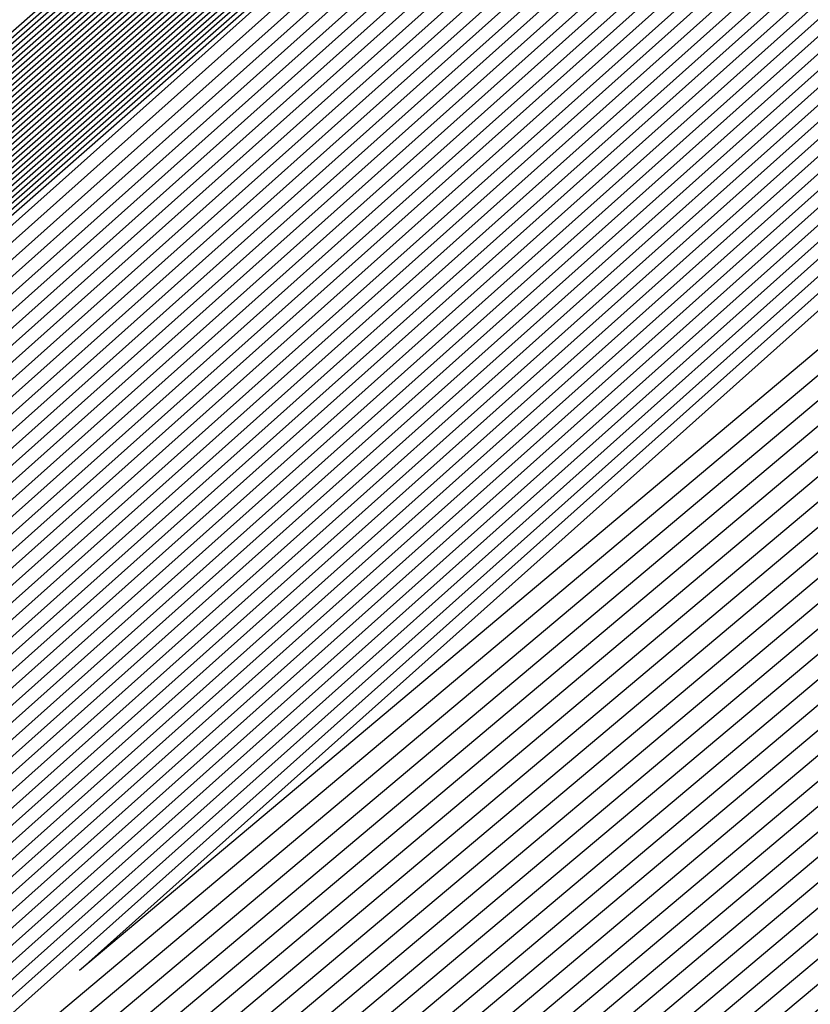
# Model space of a CAD drawing. Extents: x 3249832 to 3255657, y 13789405 to 13793316.
# Tile 749 of 1056: x 3253207.114 to 3253207.246, y 13791256.226 to 13791256.39. Entities that reach past the tile are written whole.
import ezdxf

# ---------------------------------------------------------------- set-up
doc = ezdxf.new("R2010")
doc.units = 0
doc.header["$LTSCALE"] = 100
doc.header["$MEASUREMENT"] = 0
for name, color, linetype in [('GRATIO_03231_CON', 1, 'CONTINUOUS'), ('GRATIO_0323_ICON', 1, 'CONTINUOUS'), ('TARGETS_EAST', 7, 'CONTINUOUS')]:
    doc.layers.add(name, color=color, linetype=linetype)

# ---------------------------------------------------------------- blocks, each defined once
blk = doc.blocks.new('Gratio_032316_contours')
at = {"layer": 'GRATIO_03231_CON', "color": 5, "linetype": 'Continuous', "flags": 128}
for points in [[(3253196.57706, 13791247.03615), (3253203.47105, 13791253.1938), (3253218.75951, 13791266.60126), (3253234.06971, 13791279.98413), (3253242.88772, 13791287.68662), (3253246.13462, 13791290.52731), (3253246.59031, 13791290.94338), (3253246.98083, 13791291.32532), (3253249.81702, 13791293.87697), (3253257.55589, 13791300.7555), (3253271.43068, 13791313.0323), (3253287.77957, 13791327.43574), (3253301.71695, 13791339.60837)], [(3253196.71057, 13791247.15254), (3253203.58621, 13791253.29381), (3253218.83398, 13791266.66558), (3253234.10345, 13791280.01283), (3253242.89801, 13791287.6948), (3253246.13636, 13791290.52784), (3253246.59102, 13791290.94258), (3253246.97413, 13791291.31721), (3253249.75622, 13791293.82018), (3253257.34746, 13791300.56749), (3253270.95757, 13791312.61009), (3253286.99457, 13791326.73875), (3253300.66608, 13791338.67918)], [(3253196.84408, 13791247.26894), (3253203.70137, 13791253.39382), (3253218.90845, 13791266.7299), (3253234.13718, 13791280.04153), (3253242.9083, 13791287.70297), (3253246.13809, 13791290.52836), (3253246.59174, 13791290.94178), (3253246.96742, 13791291.30911), (3253249.69542, 13791293.76339), (3253257.13903, 13791300.37948), (3253270.48445, 13791312.18788), (3253286.20957, 13791326.04177), (3253299.6152, 13791337.74998)], [(3253197.11109, 13791247.50174), (3253203.93169, 13791253.59384), (3253219.0574, 13791266.85855), (3253234.20465, 13791280.09892), (3253242.92888, 13791287.71932), (3253246.14156, 13791290.52941), (3253246.59316, 13791290.94019), (3253246.95401, 13791291.2929), (3253249.57383, 13791293.64981), (3253256.72217, 13791300.00346), (3253269.53822, 13791311.34346), (3253284.63958, 13791324.64781), (3253297.51345, 13791335.89159)], [(3253197.2446, 13791247.61813), (3253204.04685, 13791253.69384), (3253219.13187, 13791266.92287), (3253234.23839, 13791280.12762), (3253242.93918, 13791287.72749), (3253246.1433, 13791290.52994), (3253246.59388, 13791290.9394), (3253246.9473, 13791291.28479), (3253249.51303, 13791293.59302), (3253256.51374, 13791299.81545), (3253269.06511, 13791310.92125), (3253283.85458, 13791323.95083), (3253296.46257, 13791334.9624)], [(3253197.37811, 13791247.73453), (3253204.16201, 13791253.79385), (3253219.20635, 13791266.98719), (3253234.27212, 13791280.15631), (3253242.94947, 13791287.73567), (3253246.14503, 13791290.53046), (3253246.59459, 13791290.9386), (3253246.9406, 13791291.27669), (3253249.45223, 13791293.53623), (3253256.30531, 13791299.62744), (3253268.59199, 13791310.49904), (3253283.06958, 13791323.25385), (3253295.41169, 13791334.0332)], [(3253197.51162, 13791247.85093), (3253204.27717, 13791253.89386), (3253219.28082, 13791267.05151), (3253234.30586, 13791280.18501), (3253242.95976, 13791287.74384), (3253246.14676, 13791290.53099), (3253246.5953, 13791290.9378), (3253246.93389, 13791291.26859), (3253249.39143, 13791293.47944), (3253256.09688, 13791299.43942), (3253268.11888, 13791310.07683), (3253282.28459, 13791322.55687), (3253294.36082, 13791333.10401)], [(3253197.77863, 13791248.08372), (3253204.50749, 13791254.09388), (3253219.42977, 13791267.18016), (3253234.37333, 13791280.2424), (3253242.98034, 13791287.76019), (3253246.15023, 13791290.53204), (3253246.59673, 13791290.93621), (3253246.92048, 13791291.25238), (3253249.26983, 13791293.36586), (3253255.68002, 13791299.0634), (3253267.17265, 13791309.2324), (3253280.71459, 13791321.16291), (3253292.25906, 13791331.24562), (3253298.86322, 13791336.86351)], [(3253197.91214, 13791248.20012), (3253204.62265, 13791254.19388), (3253219.50424, 13791267.24448), (3253234.40706, 13791280.2711), (3253242.99064, 13791287.76837), (3253246.15197, 13791290.53257), (3253246.59744, 13791290.93542), (3253246.91378, 13791291.24427), (3253249.20903, 13791293.30907), (3253255.47159, 13791298.87539), (3253266.69953, 13791308.81019), (3253279.9296, 13791320.46593), (3253291.20819, 13791330.31643), (3253297.66843, 13791335.81202)], [(3253198.04565, 13791248.31651), (3253204.73781, 13791254.29389), (3253219.57872, 13791267.3088), (3253234.4408, 13791280.2998), (3253243.00093, 13791287.77654), (3253246.1537, 13791290.53309), (3253246.59816, 13791290.93462), (3253246.90707, 13791291.23617), (3253249.14823, 13791293.25228), (3253255.26316, 13791298.68738), (3253266.22642, 13791308.38798), (3253279.1446, 13791319.76895), (3253290.15731, 13791329.38723), (3253296.47364, 13791334.76054)], [(3253198.17916, 13791248.43291), (3253204.85297, 13791254.3939), (3253219.65319, 13791267.37312), (3253234.47453, 13791280.32849), (3253243.01122, 13791287.78471), (3253246.15544, 13791290.53362), (3253246.59887, 13791290.93382), (3253246.90036, 13791291.22806), (3253249.08743, 13791293.19549), (3253255.05473, 13791298.49937), (3253265.7533, 13791307.96577), (3253278.3596, 13791319.07197), (3253289.10643, 13791328.45804), (3253295.27885, 13791333.70905)], [(3253198.44617, 13791248.6657), (3253205.08329, 13791254.59392), (3253219.80214, 13791267.50177), (3253234.542, 13791280.38589), (3253243.0318, 13791287.80106), (3253246.15891, 13791290.53467), (3253246.6003, 13791290.93223), (3253246.88695, 13791291.21186), (3253248.96583, 13791293.08191), (3253254.63787, 13791298.12335), (3253264.80707, 13791307.12135), (3253276.7896, 13791317.678), (3253287.00468, 13791326.59965), (3253292.88927, 13791331.60608), (3253295.95133, 13791334.07094)], [(3253198.57968, 13791248.7821), (3253205.19845, 13791254.69392), (3253219.87661, 13791267.56609), (3253234.57574, 13791280.41459), (3253243.04209, 13791287.80924), (3253246.16064, 13791290.53519), (3253246.60101, 13791290.93144), (3253246.88025, 13791291.20375), (3253248.90503, 13791293.02512), (3253254.42944, 13791297.93534), (3253264.33396, 13791306.69914), (3253276.00461, 13791316.98102), (3253285.9538, 13791325.67045), (3253291.69448, 13791330.55459), (3253294.7416, 13791333.01142)], [(3253198.71319, 13791248.8985), (3253205.31361, 13791254.79393), (3253219.95108, 13791267.63041), (3253234.60947, 13791280.44328), (3253243.05239, 13791287.81741), (3253246.16237, 13791290.53572), (3253246.60172, 13791290.93064), (3253246.87354, 13791291.19565), (3253248.84423, 13791292.96834), (3253254.22101, 13791297.74733), (3253263.86084, 13791306.27693), (3253275.21961, 13791316.28404), (3253284.90293, 13791324.74126), (3253290.49969, 13791329.50311), (3253293.53187, 13791331.9519)], [(3253198.8467, 13791249.0149), (3253205.42877, 13791254.89394), (3253220.02556, 13791267.69473), (3253234.64321, 13791280.47198), (3253243.06268, 13791287.82558), (3253246.16411, 13791290.53624), (3253246.60244, 13791290.92984), (3253246.86684, 13791291.18754), (3253248.78343, 13791292.91155), (3253254.01258, 13791297.55932), (3253263.38773, 13791305.85472), (3253274.43461, 13791315.58706), (3253283.85205, 13791323.81207), (3253289.3049, 13791328.45162), (3253292.32214, 13791330.89237), (3253295.39879, 13791333.38715)], [(3253199.11371, 13791249.24769), (3253205.65909, 13791255.09396), (3253220.17451, 13791267.82338), (3253234.71068, 13791280.52937), (3253243.08326, 13791287.84193), (3253246.16758, 13791290.53729), (3253246.60386, 13791290.92825), (3253246.85342, 13791291.17133), (3253248.66183, 13791292.79797), (3253253.59572, 13791297.1833), (3253262.4415, 13791305.01029), (3253272.86462, 13791314.1931), (3253281.7503, 13791321.95368), (3253286.91532, 13791326.34865), (3253289.90268, 13791328.77333), (3253293.18693, 13791331.45768)], [(3253199.24722, 13791249.36409), (3253205.77425, 13791255.19397), (3253220.24898, 13791267.8877), (3253234.74441, 13791280.55807), (3253243.09355, 13791287.85011), (3253246.16931, 13791290.53782), (3253246.60458, 13791290.92746), (3253246.84672, 13791291.16323), (3253248.60103, 13791292.74118), (3253253.38729, 13791296.99529), (3253261.96839, 13791304.58808), (3253272.07962, 13791313.49612), (3253280.69942, 13791321.02448), (3253285.72053, 13791325.29717), (3253288.69295, 13791327.71381), (3253292.081, 13791330.49295), (3253297.61917, 13791335.1971)], [(3253199.38073, 13791249.48048), (3253205.88941, 13791255.29397), (3253220.32345, 13791267.95202), (3253234.77815, 13791280.58677), (3253243.10385, 13791287.85828), (3253246.17105, 13791290.53834), (3253246.60529, 13791290.92666), (3253246.84001, 13791291.15513), (3253248.54023, 13791292.68439), (3253253.17886, 13791296.80728), (3253261.49527, 13791304.16587), (3253271.29462, 13791312.79914), (3253279.64854, 13791320.09529), (3253284.52574, 13791324.24568), (3253287.48322, 13791326.65429), (3253290.97507, 13791329.52822), (3253296.71525, 13791334.41022)], [(3253199.51424, 13791249.59688), (3253206.00457, 13791255.39398), (3253220.39793, 13791268.01634), (3253234.81188, 13791280.61546), (3253243.11414, 13791287.86646), (3253246.17278, 13791290.53887), (3253246.606, 13791290.92586), (3253246.83331, 13791291.14702), (3253248.47943, 13791292.6276), (3253252.97044, 13791296.61927), (3253261.02215, 13791303.74366), (3253270.50962, 13791312.10216), (3253278.59767, 13791319.16609), (3253283.33095, 13791323.1942), (3253286.27349, 13791325.59476), (3253289.86914, 13791328.56348), (3253295.81132, 13791333.62334)], [(3253199.78125, 13791249.82967), (3253206.23489, 13791255.594), (3253220.54687, 13791268.14499), (3253234.87935, 13791280.67286), (3253243.13472, 13791287.8828), (3253246.17625, 13791290.53992), (3253246.60743, 13791290.92427), (3253246.8199, 13791291.13081), (3253248.35784, 13791292.51402), (3253252.55358, 13791296.24325), (3253260.07593, 13791302.89924), (3253268.93963, 13791310.70819), (3253276.49591, 13791317.3077), (3253280.94137, 13791321.09123), (3253283.85403, 13791323.47572), (3253287.65728, 13791326.63402), (3253294.00347, 13791332.04958)], [(3253199.91476, 13791249.94607), (3253206.35005, 13791255.69401), (3253220.62135, 13791268.20931), (3253234.91309, 13791280.70156), (3253243.14501, 13791287.89098), (3253246.17798, 13791290.54045), (3253246.60814, 13791290.92348), (3253246.81319, 13791291.12271), (3253248.29704, 13791292.45723), (3253252.34515, 13791296.05524), (3253259.60281, 13791302.47703), (3253268.15463, 13791310.01121), (3253275.44504, 13791316.37851), (3253279.74658, 13791320.03974), (3253282.6443, 13791322.4162), (3253286.55135, 13791325.66929), (3253293.09954, 13791331.2627), (3253300.79521, 13791337.86923)], [(3253200.04827, 13791250.06247), (3253206.46521, 13791255.79401), (3253220.69582, 13791268.27363), (3253234.94682, 13791280.73025), (3253243.15531, 13791287.89915), (3253246.17972, 13791290.54097), (3253246.60886, 13791290.92268), (3253246.80649, 13791291.1146), (3253248.23624, 13791292.40044), (3253252.13672, 13791295.86723), (3253259.1297, 13791302.05482), (3253267.36963, 13791309.31423), (3253274.39416, 13791315.44932), (3253278.55179, 13791318.98826), (3253281.43456, 13791321.35667), (3253285.44542, 13791324.70455), (3253292.19561, 13791330.47582), (3253300.12972, 13791337.29016)], [(3253200.18178, 13791250.17887), (3253206.58037, 13791255.89402), (3253220.77029, 13791268.33795), (3253234.98056, 13791280.75895), (3253243.1656, 13791287.90733), (3253246.18145, 13791290.5415), (3253246.60957, 13791290.92188), (3253246.79978, 13791291.1065), (3253248.17544, 13791292.34365), (3253251.92829, 13791295.67922), (3253258.65658, 13791301.63261), (3253266.58464, 13791308.61725), (3253273.34328, 13791314.52012), (3253277.357, 13791317.93677), (3253280.22483, 13791320.29715), (3253284.33949, 13791323.73982), (3253291.29169, 13791329.68894), (3253299.46423, 13791336.71108)], [(3253200.44879, 13791250.41166), (3253206.81069, 13791256.09404), (3253220.91924, 13791268.4666), (3253235.04803, 13791280.81634), (3253243.18618, 13791287.92368), (3253246.18492, 13791290.54255), (3253246.611, 13791290.92029), (3253246.78637, 13791291.09029), (3253248.05384, 13791292.23007), (3253251.51143, 13791295.3032), (3253257.71035, 13791300.78818), (3253265.01464, 13791307.22329), (3253271.24153, 13791312.66173), (3253274.96742, 13791315.8338), (3253277.80537, 13791318.17811), (3253282.12763, 13791321.81036), (3253289.48383, 13791328.11518), (3253298.13324, 13791335.55292)], [(3253200.5823, 13791250.52806), (3253206.92586, 13791256.19405), (3253220.99372, 13791268.53092), (3253235.08176, 13791280.84504), (3253243.19647, 13791287.93185), (3253246.18666, 13791290.54307), (3253246.61171, 13791290.9195), (3253246.77966, 13791291.08219), (3253247.99304, 13791292.17328), (3253251.303, 13791295.11519), (3253257.23724, 13791300.36597), (3253264.22964, 13791306.52631), (3253270.19065, 13791311.73254), (3253273.77263, 13791314.78231), (3253276.59564, 13791317.11859), (3253281.0217, 13791320.84562), (3253288.57991, 13791327.3283), (3253297.46775, 13791334.97385)], [(3253200.71581, 13791250.64445), (3253207.04102, 13791256.29406), (3253221.06819, 13791268.59524), (3253235.1155, 13791280.87374), (3253243.20676, 13791287.94002), (3253246.18839, 13791290.5436), (3253246.61242, 13791290.9187), (3253246.77296, 13791291.07408), (3253247.93224, 13791292.11649), (3253251.09457, 13791294.92718), (3253256.76412, 13791299.94376), (3253263.44465, 13791305.82933), (3253269.13978, 13791310.80334), (3253272.57784, 13791313.73083), (3253275.38591, 13791316.05906), (3253279.91577, 13791319.88089), (3253287.67598, 13791326.54142), (3253296.80226, 13791334.39477)], [(3253200.84932, 13791250.76085), (3253207.15618, 13791256.39406), (3253221.14266, 13791268.65956), (3253235.14923, 13791280.90243), (3253243.21706, 13791287.9482), (3253246.19012, 13791290.54412), (3253246.61314, 13791290.9179), (3253246.76625, 13791291.06598), (3253247.87144, 13791292.0597), (3253250.88614, 13791294.73917), (3253256.29101, 13791299.52155), (3253262.65965, 13791305.13235), (3253268.0889, 13791309.87415), (3253271.38305, 13791312.67934), (3253274.17618, 13791314.99954), (3253278.80984, 13791318.91616), (3253286.77206, 13791325.75454), (3253296.13677, 13791333.81569)], [(3253201.11633, 13791250.99365), (3253207.3865, 13791256.59408), (3253221.29161, 13791268.78821), (3253235.2167, 13791280.95983), (3253243.23764, 13791287.96455), (3253246.19359, 13791290.54517), (3253246.61456, 13791290.91631), (3253246.75284, 13791291.04977), (3253247.74984, 13791291.94612), (3253250.46928, 13791294.36315), (3253255.34478, 13791298.67713), (3253261.08965, 13791303.73839), (3253265.98715, 13791308.01576), (3253268.99347, 13791310.57637), (3253271.75672, 13791312.8805), (3253276.59798, 13791316.9867), (3253284.9642, 13791324.18078), (3253294.80578, 13791332.65754)], [(3253201.24984, 13791251.11004), (3253207.50166, 13791256.69409), (3253221.36608, 13791268.85253), (3253235.25044, 13791280.98852), (3253243.24793, 13791287.97272), (3253246.19533, 13791290.5457), (3253246.61528, 13791290.91552), (3253246.74613, 13791291.04167), (3253247.68904, 13791291.88933), (3253250.26085, 13791294.17514), (3253254.87166, 13791298.25492), (3253260.30466, 13791303.04141), (3253264.93627, 13791307.08657), (3253267.79868, 13791309.52489), (3253270.54699, 13791311.82097), (3253275.49205, 13791316.02196), (3253284.06028, 13791323.3939), (3253294.14029, 13791332.07846)], [(3253201.38335, 13791251.22644), (3253207.61682, 13791256.7941), (3253221.44056, 13791268.91685), (3253235.28417, 13791281.01722), (3253243.25822, 13791287.9809), (3253246.19706, 13791290.54622), (3253246.61599, 13791290.91472), (3253246.73943, 13791291.03356), (3253247.62824, 13791291.83254), (3253250.05242, 13791293.98713), (3253254.39855, 13791297.83271), (3253259.51966, 13791302.34443), (3253263.88539, 13791306.15737), (3253266.60389, 13791308.4734), (3253269.33726, 13791310.76145), (3253274.38613, 13791315.05723), (3253283.15635, 13791322.60702), (3253293.4748, 13791331.49938)], [(3253201.51686, 13791251.34284), (3253207.73198, 13791256.8941), (3253221.51503, 13791268.98117), (3253235.31791, 13791281.04592), (3253243.26852, 13791287.98907), (3253246.1988, 13791290.54675), (3253246.6167, 13791290.91393), (3253246.73272, 13791291.02546), (3253247.56744, 13791291.77576), (3253249.84399, 13791293.79912), (3253253.92543, 13791297.41049), (3253258.73466, 13791301.64744), (3253262.83452, 13791305.22818), (3253265.4091, 13791307.42192), (3253268.12753, 13791309.70193), (3253273.2802, 13791314.0925), (3253282.25242, 13791321.82014), (3253292.80931, 13791330.9203), (3253301.81088, 13791338.63068)], [(3253201.78387, 13791251.57563), (3253207.9623, 13791257.09412), (3253221.66398, 13791269.10982), (3253235.38538, 13791281.10331), (3253243.2891, 13791288.00542), (3253246.20227, 13791290.5478), (3253246.61813, 13791290.91233), (3253246.71931, 13791291.00925), (3253247.44584, 13791291.66218), (3253249.42713, 13791293.4231), (3253252.9792, 13791296.56607), (3253257.16467, 13791300.25348), (3253260.73276, 13791303.36979), (3253263.01952, 13791305.31895), (3253265.70807, 13791307.58288), (3253271.06834, 13791312.16303), (3253280.44457, 13791320.24638), (3253291.47832, 13791329.76215), (3253300.88547, 13791337.82513)], [(3253201.91738, 13791251.69203), (3253208.07746, 13791257.19413), (3253221.73845, 13791269.17414), (3253235.41911, 13791281.13201), (3253243.29939, 13791288.01359), (3253246.204, 13791290.54832), (3253246.61884, 13791290.91154), (3253246.71261, 13791291.00114), (3253247.38504, 13791291.60539), (3253249.2187, 13791293.23509), (3253252.50609, 13791296.14386), (3253256.37967, 13791299.5565), (3253259.68189, 13791302.44059), (3253261.82473, 13791304.26746), (3253264.49834, 13791306.52336), (3253269.96241, 13791311.1983), (3253279.54064, 13791319.4595), (3253290.81283, 13791329.18307), (3253300.42277, 13791337.42236)], [(3253202.05089, 13791251.80842), (3253208.19262, 13791257.29414), (3253221.81293, 13791269.23846), (3253235.45285, 13791281.16071), (3253243.30968, 13791288.02177), (3253246.20573, 13791290.54885), (3253246.61956, 13791290.91074), (3253246.7059, 13791290.99304), (3253247.32424, 13791291.5486), (3253249.01027, 13791293.04708), (3253252.03297, 13791295.72165), (3253255.59467, 13791298.85952), (3253258.63101, 13791301.5114), (3253260.62994, 13791303.21597), (3253263.28861, 13791305.46384), (3253268.85648, 13791310.23357), (3253278.63672, 13791318.67262), (3253290.14734, 13791328.60399), (3253299.96006, 13791337.01958)], [(3253222.18973, 13791268.9562), (3253208.47101, 13791257.20698), (3253202.18439, 13791251.92482), (3253202.18439, 13791251.92482), (3253208.30778, 13791257.39414), (3253221.8874, 13791269.30278)], [(3253222.33685, 13791269.08692), (3253208.70035, 13791257.40813), (3253202.45141, 13791252.15761), (3253202.45141, 13791252.15761), (3253208.5381, 13791257.59416), (3253222.03635, 13791269.43142)], [(3253222.41042, 13791269.15229), (3253208.81502, 13791257.50869), (3253202.58492, 13791252.27401), (3253202.58492, 13791252.27401), (3253208.65326, 13791257.69417), (3253222.11082, 13791269.49575)], [(3253222.48398, 13791269.21765), (3253208.92969, 13791257.60926), (3253202.71843, 13791252.39041), (3253202.71843, 13791252.39041), (3253208.76842, 13791257.79418), (3253222.18529, 13791269.56007)], [(3253222.55754, 13791269.28301), (3253209.04436, 13791257.70983), (3253202.85194, 13791252.50681), (3253202.85193, 13791252.50681), (3253208.88358, 13791257.89419), (3253222.25977, 13791269.62439)], [(3253222.70467, 13791269.41374), (3253209.2737, 13791257.91097), (3253203.11895, 13791252.7396), (3253203.11895, 13791252.7396), (3253209.1139, 13791258.0942), (3253222.40871, 13791269.75304)], [(3253222.77823, 13791269.4791), (3253209.38837, 13791258.01154), (3253203.25246, 13791252.856), (3253203.25246, 13791252.856), (3253209.22906, 13791258.19421), (3253222.48319, 13791269.81736)], [(3253222.8518, 13791269.54447), (3253209.50304, 13791258.11211), (3253203.38597, 13791252.97239), (3253203.38597, 13791252.97239), (3253209.34422, 13791258.29422), (3253222.55766, 13791269.88168)], [(3253222.92536, 13791269.60983), (3253209.61771, 13791258.21268), (3253203.51947, 13791253.08879), (3253203.51947, 13791253.08879), (3253209.45938, 13791258.39423), (3253222.63214, 13791269.946)], [(3253294.55593, 13791331.78482), (3253282.65133, 13791321.30274), (3253268.6032, 13791309.01445), (3253256.6338, 13791298.60027), (3253249.91373, 13791292.81609), (3253247.40711, 13791290.71997), (3253247.02638, 13791290.44557), (3253246.62867, 13791290.09727), (3253243.8498, 13791287.66252), (3253236.27025, 13791281.09954), (3253223.07249, 13791269.74056), (3253209.84706, 13791258.41382), (3253203.78649, 13791253.32159), (3253203.78649, 13791253.32159), (3253209.68971, 13791258.59423), (3253222.78114, 13791270.07458), (3253235.89161, 13791281.53353), (3253243.79641, 13791288.43297), (3253249.04881, 13791292.99861), (3253256.14655, 13791299.14707), (3253268.13516, 13791309.52901), (3253282.25127, 13791321.73092), (3253294.2793, 13791332.07331)], [(3253294.30341, 13791331.56698), (3253282.46184, 13791321.1404), (3253268.48808, 13791308.91717), (3253256.58203, 13791298.55815), (3253249.89752, 13791292.80461), (3253247.40414, 13791290.71961), (3253247.02543, 13791290.44664), (3253246.629, 13791290.09938), (3253243.85878, 13791287.67218), (3253236.30279, 13791281.1296), (3253223.14605, 13791269.80592), (3253209.96173, 13791258.51439), (3253203.92, 13791253.43798), (3253203.92, 13791253.43798), (3253209.80487, 13791258.69424), (3253222.85565, 13791270.13885), (3253235.92547, 13791281.56208), (3253243.80512, 13791288.43921), (3253249.03601, 13791292.98573), (3253256.09723, 13791299.1022), (3253268.02248, 13791309.42905), (3253282.06389, 13791321.56632), (3253294.02824, 13791331.85395)], [(3253294.05089, 13791331.34915), (3253282.27235, 13791320.97806), (3253268.37296, 13791308.8199), (3253256.53026, 13791298.51602), (3253249.8813, 13791292.79314), (3253247.40117, 13791290.71925), (3253247.02448, 13791290.44772), (3253246.62933, 13791290.10149), (3253243.86776, 13791287.68184), (3253236.33533, 13791281.15966), (3253223.21961, 13791269.87129), (3253210.0764, 13791258.61496), (3253204.05351, 13791253.55438), (3253204.05351, 13791253.55438), (3253209.92004, 13791258.79424), (3253222.93017, 13791270.20313), (3253235.95934, 13791281.59062), (3253243.81382, 13791288.44544), (3253249.02321, 13791292.97286), (3253256.04791, 13791299.05733), (3253267.90979, 13791309.32909), (3253281.87651, 13791321.40172), (3253293.77719, 13791331.63458)], [(3253293.79837, 13791331.13131), (3253282.08285, 13791320.81572), (3253268.25784, 13791308.72262), (3253256.47849, 13791298.4739), (3253249.86508, 13791292.78166), (3253247.39821, 13791290.71889), (3253247.02354, 13791290.4488), (3253246.62966, 13791290.1036), (3253243.87675, 13791287.6915), (3253236.36787, 13791281.18972), (3253223.29318, 13791269.93665), (3253210.19107, 13791258.71553), (3253204.18702, 13791253.67078), (3253204.18701, 13791253.67078), (3253210.0352, 13791258.89424), (3253223.00468, 13791270.26741), (3253235.9932, 13791281.61917), (3253243.82253, 13791288.45167), (3253249.01041, 13791292.95999), (3253255.9986, 13791299.01245), (3253267.79711, 13791309.22914), (3253281.68913, 13791321.23712), (3253293.52613, 13791331.41522)], [(3253281.70387, 13791320.49104), (3253268.02759, 13791308.52807), (3253256.37495, 13791298.38965), (3253249.83265, 13791292.75871), (3253247.39227, 13791290.71816), (3253247.02165, 13791290.45095), (3253246.63032, 13791290.10782), (3253243.89471, 13791287.71083), (3253236.43295, 13791281.24983), (3253223.4403, 13791270.06738), (3253210.42041, 13791258.91666), (3253204.45403, 13791253.90357), (3253204.45403, 13791253.90357), (3253210.2655, 13791259.09429), (3253223.15342, 13791270.39627), (3253236.05998, 13791281.67732), (3253243.49467, 13791288.16911), (3253246.23629, 13791290.55891), (3253246.63094, 13791290.89792), (3253246.97688, 13791291.19282), (3253249.38096, 13791293.27243), (3253255.90221, 13791298.92109), (3253267.57241, 13791309.02875), (3253281.31446, 13791320.90786)], [(3253281.51437, 13791320.3287), (3253267.91246, 13791308.4308), (3253256.32319, 13791298.34753), (3253249.81643, 13791292.74723), (3253247.38931, 13791290.7178), (3253247.0207, 13791290.45203), (3253246.63065, 13791290.10993), (3253243.90369, 13791287.72049), (3253236.4655, 13791281.27989), (3253223.51387, 13791270.13274), (3253210.53508, 13791259.01723), (3253204.58754, 13791254.01997), (3253204.58754, 13791254.01997), (3253210.38066, 13791259.1943), (3253223.22789, 13791270.4606), (3253236.0937, 13791281.70603), (3253243.50493, 13791288.17732), (3253246.23793, 13791290.55953), (3253246.63143, 13791290.89735), (3253246.97568, 13791291.19044), (3253249.36691, 13791293.25849), (3253255.85289, 13791298.87622), (3253267.45972, 13791308.92879), (3253281.12708, 13791320.74326)], [(3253281.32488, 13791320.16636), (3253267.79734, 13791308.33352), (3253256.27142, 13791298.30541), (3253249.80022, 13791292.73576), (3253247.38634, 13791290.71744), (3253247.01976, 13791290.4531), (3253246.63098, 13791290.11204), (3253243.91267, 13791287.73015), (3253236.49804, 13791281.30995), (3253223.58743, 13791270.1981), (3253210.64975, 13791259.1178), (3253204.72105, 13791254.13636), (3253204.72105, 13791254.13637), (3253210.49582, 13791259.2943), (3253223.30236, 13791270.52492), (3253236.12742, 13791281.73474), (3253243.51518, 13791288.18552), (3253246.23956, 13791290.56015), (3253246.63193, 13791290.89678), (3253246.97448, 13791291.18805), (3253249.35287, 13791293.24455), (3253255.80356, 13791298.83135), (3253267.34704, 13791308.82884), (3253280.9397, 13791320.57865)], [(3253281.13539, 13791320.00402), (3253267.68222, 13791308.23625), (3253256.21965, 13791298.26328), (3253249.784, 13791292.72428), (3253247.38337, 13791290.71708), (3253247.01881, 13791290.45418), (3253246.63131, 13791290.11416), (3253243.92165, 13791287.73981), (3253236.53058, 13791281.34001), (3253223.66099, 13791270.26347), (3253210.76442, 13791259.21837), (3253204.85455, 13791254.25276), (3253204.85455, 13791254.25276), (3253210.61098, 13791259.39431), (3253223.37683, 13791270.58925), (3253236.16114, 13791281.76345), (3253243.52543, 13791288.19373), (3253246.2412, 13791290.56077), (3253246.63242, 13791290.89621), (3253246.97329, 13791291.18567), (3253249.33882, 13791293.23061), (3253255.75424, 13791298.78648), (3253267.23435, 13791308.72888), (3253280.75231, 13791320.41405)], [(3253267.45197, 13791308.0417), (3253256.11611, 13791298.17904), (3253249.75157, 13791292.70133), (3253247.37744, 13791290.71635), (3253247.01692, 13791290.45633), (3253246.63197, 13791290.11838), (3253243.93961, 13791287.75913), (3253236.59567, 13791281.40012), (3253223.80812, 13791270.3942), (3253210.99376, 13791259.41951), (3253205.12157, 13791254.48556), (3253205.12157, 13791254.48556), (3253210.84129, 13791259.59433), (3253223.52577, 13791270.7179), (3253236.22858, 13791281.82086), (3253243.54593, 13791288.21014), (3253246.24446, 13791290.562), (3253246.6334, 13791290.89508), (3253246.97089, 13791291.1809), (3253249.31072, 13791293.20273), (3253255.65559, 13791298.69674), (3253267.00898, 13791308.52897)], [(3253267.33685, 13791307.94442), (3253256.06434, 13791298.13691), (3253249.73535, 13791292.68985), (3253247.37447, 13791290.71599), (3253247.01598, 13791290.45741), (3253246.6323, 13791290.12049), (3253243.9486, 13791287.76879), (3253236.62821, 13791281.43018), (3253223.88168, 13791270.45956), (3253211.10843, 13791259.52008), (3253205.25508, 13791254.60195), (3253205.25508, 13791254.60195), (3253210.95645, 13791259.69434), (3253223.60023, 13791270.78223), (3253236.2623, 13791281.84957), (3253243.55619, 13791288.21834), (3253246.2461, 13791290.56262), (3253246.63389, 13791290.89451), (3253246.96969, 13791291.17852), (3253249.29667, 13791293.18879), (3253255.60626, 13791298.65187), (3253266.8963, 13791308.42902)], [(3253267.22172, 13791307.84715), (3253256.01257, 13791298.09479), (3253249.71913, 13791292.67838), (3253247.37151, 13791290.71563), (3253247.01503, 13791290.45848), (3253246.63263, 13791290.1226), (3253243.95758, 13791287.77846), (3253236.66075, 13791281.46024), (3253223.95525, 13791270.52492), (3253211.2231, 13791259.62065), (3253205.38858, 13791254.71835), (3253205.38859, 13791254.71835), (3253211.07161, 13791259.79435), (3253223.6747, 13791270.84655), (3253236.29602, 13791281.87828), (3253243.56644, 13791288.22655), (3253246.24773, 13791290.56324), (3253246.63439, 13791290.89394), (3253246.9685, 13791291.17613), (3253249.28262, 13791293.17485), (3253255.55694, 13791298.607), (3253266.78361, 13791308.32906)], [(3253267.1066, 13791307.74987), (3253255.96081, 13791298.05266), (3253249.70292, 13791292.6669), (3253247.36854, 13791290.71526), (3253247.01409, 13791290.45956), (3253246.63296, 13791290.12471), (3253243.96656, 13791287.78812), (3253236.69329, 13791281.49029), (3253224.02881, 13791270.59029), (3253211.33777, 13791259.72122), (3253205.52209, 13791254.83475), (3253205.52209, 13791254.83475), (3253211.18677, 13791259.89435), (3253223.74917, 13791270.91088), (3253236.32974, 13791281.90699), (3253243.57669, 13791288.23475), (3253246.24937, 13791290.56386), (3253246.63488, 13791290.89337), (3253246.9673, 13791291.17375), (3253249.26858, 13791293.16091), (3253255.50762, 13791298.56213), (3253266.67093, 13791308.22911)], [(3253266.87636, 13791307.55532), (3253255.85727, 13791297.96842), (3253249.67048, 13791292.64395), (3253247.36261, 13791290.71454), (3253247.01219, 13791290.46171), (3253246.63362, 13791290.12893), (3253243.98452, 13791287.80744), (3253236.75838, 13791281.55041), (3253224.17594, 13791270.72101), (3253211.56711, 13791259.92236), (3253205.78911, 13791255.06754), (3253205.78911, 13791255.06754), (3253211.41709, 13791260.09437), (3253223.89811, 13791271.03953), (3253236.39717, 13791281.9644), (3253243.59719, 13791288.25117), (3253246.25263, 13791290.56509), (3253246.63586, 13791290.89224), (3253246.96491, 13791291.16898), (3253249.24048, 13791293.13303), (3253255.40897, 13791298.4724), (3253266.44556, 13791308.0292)], [(3253266.76123, 13791307.45805), (3253255.8055, 13791297.92629), (3253249.65427, 13791292.63247), (3253247.35964, 13791290.71418), (3253247.01125, 13791290.46279), (3253246.63395, 13791290.13104), (3253243.9935, 13791287.8171), (3253236.79092, 13791281.58047), (3253224.2495, 13791270.78638), (3253211.68179, 13791260.02293), (3253205.92262, 13791255.18394), (3253205.92262, 13791255.18394), (3253211.53225, 13791260.19438), (3253223.97258, 13791271.10386), (3253236.43089, 13791281.99311), (3253243.60744, 13791288.25937), (3253246.25427, 13791290.56571), (3253246.63635, 13791290.89167), (3253246.96371, 13791291.1666), (3253249.22643, 13791293.11909), (3253255.35964, 13791298.42753), (3253266.33287, 13791307.92924)], [(3253266.64611, 13791307.36077), (3253255.75373, 13791297.88417), (3253249.63805, 13791292.621), (3253247.35667, 13791290.71382), (3253247.0103, 13791290.46387), (3253246.63428, 13791290.13316), (3253244.00248, 13791287.82676), (3253236.82346, 13791281.61053), (3253224.32306, 13791270.85174), (3253211.79646, 13791260.1235), (3253206.05613, 13791255.30034), (3253206.05613, 13791255.30033), (3253211.64741, 13791260.29439), (3253224.04705, 13791271.16818), (3253236.46461, 13791282.02182), (3253243.6177, 13791288.26758), (3253246.2559, 13791290.56633), (3253246.63684, 13791290.8911), (3253246.96251, 13791291.16422), (3253249.21238, 13791293.10515), (3253255.31032, 13791298.38266), (3253266.22019, 13791307.82929)], [(3253266.53099, 13791307.2635), (3253255.70196, 13791297.84205), (3253249.62183, 13791292.60952), (3253247.35371, 13791290.71345), (3253247.00936, 13791290.46494), (3253246.63461, 13791290.13527), (3253244.01147, 13791287.83642), (3253236.856, 13791281.64058), (3253224.39663, 13791270.9171), (3253211.91113, 13791260.22407), (3253206.18963, 13791255.41673), (3253206.18963, 13791255.41673), (3253211.76257, 13791260.3944), (3253224.12152, 13791271.23251), (3253236.49833, 13791282.05053), (3253243.62795, 13791288.27578), (3253246.25754, 13791290.56695), (3253246.63734, 13791290.89054), (3253246.96131, 13791291.16183), (3253249.19833, 13791293.09121), (3253255.26099, 13791298.33779), (3253266.1075, 13791307.72933)], [(3253266.30074, 13791307.06895), (3253255.59843, 13791297.7578), (3253249.5894, 13791292.58657), (3253247.34778, 13791290.71273), (3253247.00747, 13791290.4671), (3253246.63526, 13791290.13949), (3253244.02943, 13791287.85574), (3253236.92109, 13791281.7007), (3253224.54375, 13791271.04783), (3253212.14047, 13791260.42521), (3253206.45665, 13791255.64953), (3253206.45665, 13791255.64953), (3253211.99289, 13791260.59441), (3253224.27046, 13791271.36115), (3253236.56577, 13791282.10794), (3253243.64845, 13791288.29219), (3253246.2608, 13791290.56818), (3253246.63832, 13791290.8894), (3253246.95892, 13791291.15707), (3253249.17024, 13791293.06333), (3253255.16235, 13791298.24805), (3253265.88213, 13791307.52942)], [(3253266.18562, 13791306.97167), (3253255.54666, 13791297.71567), (3253249.57318, 13791292.57509), (3253247.34481, 13791290.71237), (3253247.00652, 13791290.46817), (3253246.63559, 13791290.1416), (3253244.03841, 13791287.86541), (3253236.95363, 13791281.73076), (3253224.61732, 13791271.1132), (3253212.25514, 13791260.52577), (3253206.59016, 13791255.76592), (3253206.59016, 13791255.76592), (3253212.10805, 13791260.69442), (3253224.34492, 13791271.42548), (3253236.59949, 13791282.13665), (3253243.6587, 13791288.3004), (3253246.26244, 13791290.5688), (3253246.63881, 13791290.88883), (3253246.95772, 13791291.15468), (3253249.15619, 13791293.04939), (3253255.11302, 13791298.20318), (3253265.76944, 13791307.42947)], [(3253266.07049, 13791306.8744), (3253255.49489, 13791297.67355), (3253249.55697, 13791292.56362), (3253247.34184, 13791290.712), (3253247.00558, 13791290.46925), (3253246.63592, 13791290.14371), (3253244.04739, 13791287.87507), (3253236.98617, 13791281.76081), (3253224.69088, 13791271.17856), (3253212.36981, 13791260.62634), (3253206.72366, 13791255.88232), (3253206.72367, 13791255.88232), (3253212.22321, 13791260.79443), (3253224.41939, 13791271.4898), (3253236.63321, 13791282.16536), (3253243.66895, 13791288.30861), (3253246.26407, 13791290.56942), (3253246.6393, 13791290.88827), (3253246.95652, 13791291.1523), (3253249.14214, 13791293.03545), (3253255.0637, 13791298.15831), (3253265.65676, 13791307.32951)], [(3253265.95537, 13791306.77712), (3253255.44312, 13791297.63143), (3253249.54075, 13791292.55214), (3253247.33888, 13791290.71164), (3253247.00463, 13791290.47032), (3253246.63625, 13791290.14582), (3253244.05637, 13791287.88473), (3253237.01871, 13791281.79087), (3253224.76444, 13791271.24392), (3253212.48448, 13791260.72691), (3253206.85717, 13791255.99872), (3253206.85717, 13791255.99872), (3253212.33837, 13791260.89444), (3253224.49386, 13791271.55413), (3253236.66693, 13791282.19407), (3253243.67921, 13791288.31681), (3253246.26571, 13791290.57004), (3253246.6398, 13791290.8877), (3253246.95533, 13791291.14992), (3253249.12809, 13791293.02151), (3253255.01437, 13791298.11344), (3253265.54407, 13791307.22956)], [(3253265.72512, 13791306.58257), (3253255.33958, 13791297.54718), (3253249.50832, 13791292.52919), (3253247.33294, 13791290.71092), (3253247.00274, 13791290.47248), (3253246.63691, 13791290.15005), (3253244.07433, 13791287.90405), (3253237.0838, 13791281.85099), (3253224.91157, 13791271.37465), (3253212.71382, 13791260.92805), (3253207.12419, 13791256.23151), (3253207.12419, 13791256.23151), (3253212.56869, 13791261.09446), (3253224.6428, 13791271.68278), (3253236.73437, 13791282.25148), (3253243.69971, 13791288.33322), (3253246.26897, 13791290.57127), (3253246.64078, 13791290.88656), (3253246.95293, 13791291.14515), (3253249.1, 13791292.99362), (3253254.91572, 13791298.02371), (3253265.3187, 13791307.02965)]]:
    blk.add_lwpolyline(points, dxfattribs=at)
at = {"layer": 'GRATIO_0323_ICON', "color": 7, "linetype": 'Continuous', "flags": 128}
for points in [[(3253196.97758, 13791247.38534), (3253203.81653, 13791253.49383), (3253218.98293, 13791266.79423), (3253234.17092, 13791280.07022), (3253242.91859, 13791287.71115), (3253246.13983, 13791290.52889), (3253246.59245, 13791290.94099), (3253246.96072, 13791291.301), (3253249.63462, 13791293.7066), (3253256.9306, 13791300.19147), (3253270.01134, 13791311.76567), (3253285.42458, 13791325.34479), (3253298.56432, 13791336.82079)], [(3253197.64512, 13791247.96732), (3253204.39233, 13791253.99387), (3253219.3553, 13791267.11584), (3253234.33959, 13791280.21371), (3253242.97005, 13791287.75202), (3253246.1485, 13791290.53152), (3253246.59602, 13791290.93701), (3253246.92719, 13791291.26048), (3253249.33063, 13791293.42265), (3253255.88845, 13791299.25141), (3253267.64576, 13791309.65462), (3253281.49959, 13791321.85989), (3253293.30994, 13791332.17482)], [(3253198.31266, 13791248.54931), (3253204.96813, 13791254.49391), (3253219.72766, 13791267.43745), (3253234.50827, 13791280.35719), (3253243.02151, 13791287.79289), (3253246.15717, 13791290.53414), (3253246.59958, 13791290.93303), (3253246.89366, 13791291.21996), (3253249.02663, 13791293.1387), (3253254.8463, 13791298.31136), (3253265.28019, 13791307.54356), (3253277.5746, 13791318.37498), (3253288.05556, 13791327.52884), (3253294.08406, 13791332.65756)], [(3253198.9802, 13791249.13129), (3253205.54393, 13791254.99395), (3253220.10003, 13791267.75905), (3253234.67694, 13791280.50068), (3253243.07297, 13791287.83376), (3253246.16584, 13791290.53677), (3253246.60315, 13791290.92905), (3253246.86013, 13791291.17944), (3253248.72263, 13791292.85476), (3253253.80415, 13791297.37131), (3253262.91461, 13791305.43251), (3253273.64961, 13791314.89008), (3253282.80117, 13791322.88287), (3253288.11011, 13791327.40014), (3253291.11241, 13791329.83285), (3253294.29286, 13791332.42241)], [(3253199.64774, 13791249.71328), (3253206.11974, 13791255.49399), (3253220.4724, 13791268.08067), (3253234.84562, 13791280.64416), (3253243.12443, 13791287.87463), (3253246.17452, 13791290.53939), (3253246.60672, 13791290.92507), (3253246.8266, 13791291.13892), (3253248.41864, 13791292.57081), (3253252.76201, 13791296.43126), (3253260.54904, 13791303.32145), (3253269.72463, 13791311.40518), (3253277.54679, 13791318.2369), (3253282.13616, 13791322.14271), (3253285.06376, 13791324.53524), (3253288.76321, 13791327.59875), (3253294.90739, 13791332.83646)], [(3253200.31528, 13791250.29526), (3253206.69554, 13791255.99403), (3253220.84477, 13791268.40227), (3253235.01429, 13791280.78765), (3253243.17589, 13791287.9155), (3253246.18319, 13791290.54202), (3253246.61028, 13791290.92109), (3253246.79307, 13791291.0984), (3253248.11464, 13791292.28686), (3253251.71986, 13791295.49121), (3253258.18347, 13791301.21039), (3253265.79964, 13791307.92027), (3253272.29241, 13791313.59093), (3253276.16221, 13791316.88528), (3253279.0151, 13791319.23763), (3253283.23356, 13791322.77509), (3253290.38776, 13791328.90206), (3253298.79874, 13791336.132)], [(3253200.98282, 13791250.87725), (3253207.27134, 13791256.49407), (3253221.21714, 13791268.72389), (3253235.18297, 13791280.93113), (3253243.22735, 13791287.95637), (3253246.19186, 13791290.54465), (3253246.61385, 13791290.91711), (3253246.75955, 13791291.05787), (3253247.81064, 13791292.00291), (3253250.67771, 13791294.55116), (3253255.81789, 13791299.09934), (3253261.87465, 13791304.43537), (3253267.03802, 13791308.94496), (3253270.18826, 13791311.62786), (3253272.96645, 13791313.94002), (3253277.70391, 13791317.95143), (3253285.86813, 13791324.96766), (3253295.47128, 13791333.23661)], [(3253201.65036, 13791251.45923), (3253207.84714, 13791256.99411), (3253221.5895, 13791269.04549), (3253235.35164, 13791281.07462), (3253243.27881, 13791287.99724), (3253246.20053, 13791290.54727), (3253246.61742, 13791290.91313), (3253246.72602, 13791291.01735), (3253247.50664, 13791291.71897), (3253249.63556, 13791293.61111), (3253253.45232, 13791296.98828), (3253257.94966, 13791300.95046), (3253261.78364, 13791304.29898), (3253264.21431, 13791306.37043), (3253266.9178, 13791308.64241), (3253272.17427, 13791313.12777), (3253281.3485, 13791321.03326), (3253292.14381, 13791330.34122), (3253301.34818, 13791338.22791)], [(3253222.26329, 13791269.02156), (3253208.58568, 13791257.30755), (3253202.3179, 13791252.04122), (3253202.3179, 13791252.04122), (3253208.42294, 13791257.49415), (3253221.96187, 13791269.36711)], [(3253222.63111, 13791269.34838), (3253209.15903, 13791257.8104), (3253202.98544, 13791252.6232), (3253202.98544, 13791252.6232), (3253208.99874, 13791257.99419), (3253222.33424, 13791269.68871)], [(3253294.80845, 13791332.00265), (3253282.84083, 13791321.46507), (3253268.71833, 13791309.11172), (3253256.68557, 13791298.6424), (3253249.92995, 13791292.82756), (3253247.41007, 13791290.72034), (3253247.02732, 13791290.44449), (3253246.62834, 13791290.09516), (3253243.84082, 13791287.65286), (3253236.2377, 13791281.06949), (3253222.99892, 13791269.67519), (3253209.73238, 13791258.31325), (3253203.65298, 13791253.20519), (3253203.65298, 13791253.20519), (3253209.57454, 13791258.49423), (3253222.70663, 13791270.0103), (3253235.85774, 13791281.50498), (3253243.7877, 13791288.42674), (3253249.0616, 13791293.01148), (3253256.19586, 13791299.19195), (3253268.24784, 13791309.62896), (3253282.43865, 13791321.89552), (3253294.53035, 13791332.29267)], [(3253281.89336, 13791320.65338), (3253268.14271, 13791308.62535), (3253256.42672, 13791298.43178), (3253249.84887, 13791292.77018), (3253247.39524, 13791290.71852), (3253247.02259, 13791290.44987), (3253246.62999, 13791290.10571), (3253243.88573, 13791287.70117), (3253236.40041, 13791281.21978), (3253223.36674, 13791270.00201), (3253210.30574, 13791258.8161), (3253204.32052, 13791253.78717), (3253204.32052, 13791253.78717), (3253210.15034, 13791258.99428), (3253223.07895, 13791270.33195), (3253236.02626, 13791281.64861), (3253243.48442, 13791288.1609), (3253246.23466, 13791290.5583), (3253246.63045, 13791290.89848), (3253246.97808, 13791291.1952), (3253249.39501, 13791293.28637), (3253255.95153, 13791298.96595), (3253267.68509, 13791309.1287), (3253281.50184, 13791321.07246)], [(3253280.94589, 13791319.84168), (3253267.5671, 13791308.13897), (3253256.16788, 13791298.22116), (3253249.76778, 13791292.7128), (3253247.38041, 13791290.71671), (3253247.01787, 13791290.45526), (3253246.63164, 13791290.11627), (3253243.93063, 13791287.74947), (3253236.56312, 13791281.37006), (3253223.73456, 13791270.32883), (3253210.87909, 13791259.31894), (3253204.98806, 13791254.36916), (3253204.98806, 13791254.36916), (3253210.72614, 13791259.49432), (3253223.4513, 13791270.65358), (3253236.19486, 13791281.79216), (3253243.53568, 13791288.20193), (3253246.24283, 13791290.56139), (3253246.63291, 13791290.89565), (3253246.97209, 13791291.18328), (3253249.32477, 13791293.21667), (3253255.70491, 13791298.74161), (3253267.12167, 13791308.62893), (3253280.56493, 13791320.24945)], [(3253266.99148, 13791307.6526), (3253255.90904, 13791298.01054), (3253249.6867, 13791292.65542), (3253247.36557, 13791290.7149), (3253247.01314, 13791290.46064), (3253246.63329, 13791290.12682), (3253243.97554, 13791287.79778), (3253236.72583, 13791281.52035), (3253224.10237, 13791270.65565), (3253211.45244, 13791259.82179), (3253205.6556, 13791254.95114), (3253205.6556, 13791254.95114), (3253211.30193, 13791259.99436), (3253223.82364, 13791270.9752), (3253236.36345, 13791281.93569), (3253243.58694, 13791288.24296), (3253246.251, 13791290.56448), (3253246.63537, 13791290.89281), (3253246.9661, 13791291.17137), (3253249.25453, 13791293.14697), (3253255.45829, 13791298.51727), (3253266.55824, 13791308.12915)], [(3253266.41586, 13791307.16622), (3253255.65019, 13791297.79992), (3253249.60562, 13791292.59805), (3253247.35074, 13791290.71309), (3253247.00841, 13791290.46602), (3253246.63494, 13791290.13738), (3253244.02045, 13791287.84608), (3253236.88854, 13791281.67064), (3253224.47019, 13791270.98247), (3253212.0258, 13791260.32464), (3253206.32314, 13791255.53313), (3253206.32314, 13791255.53313), (3253211.87773, 13791260.49441), (3253224.19599, 13791271.29683), (3253236.53205, 13791282.07923), (3253243.6382, 13791288.28399), (3253246.25917, 13791290.56757), (3253246.63783, 13791290.88997), (3253246.96012, 13791291.15945), (3253249.18429, 13791293.07727), (3253255.21167, 13791298.29292), (3253265.99481, 13791307.62938)], [(3253265.84025, 13791306.67985), (3253255.39135, 13791297.5893), (3253249.52453, 13791292.54067), (3253247.33591, 13791290.71128), (3253247.00369, 13791290.4714), (3253246.63658, 13791290.14793), (3253244.06535, 13791287.89439), (3253237.05125, 13791281.82093), (3253224.83801, 13791271.30929), (3253212.59915, 13791260.82748), (3253206.99068, 13791256.11511), (3253206.99068, 13791256.11512), (3253212.45353, 13791260.99445), (3253224.56833, 13791271.61845), (3253236.70065, 13791282.22277), (3253243.68946, 13791288.32502), (3253246.26734, 13791290.57065), (3253246.64029, 13791290.88713), (3253246.95413, 13791291.14753), (3253249.11404, 13791293.00756), (3253254.96505, 13791298.06857), (3253265.43139, 13791307.1296)]]:
    blk.add_lwpolyline(points, dxfattribs=at)

msp = doc.modelspace()

# ---------------------------------------------------------------- block references
at = {"layer": 'TARGETS_EAST'}
msp.add_blockref('Gratio_032316_contours', (0, 0), dxfattribs=at)

doc.saveas('drawing.dxf')
